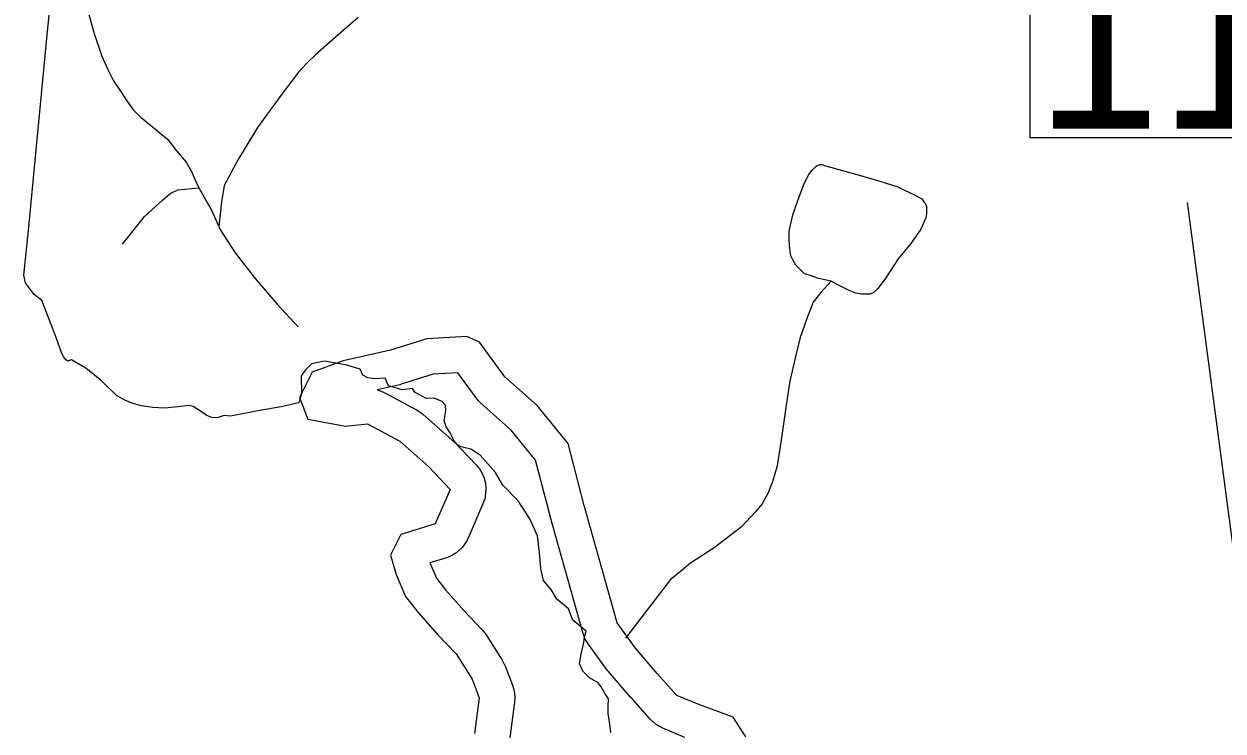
# Model space of a CAD drawing. Extents: x 2126262 to 2293712, y 749403 to 919119.
# Drawn here: x 2212843 to 2215366, y 770944 to 772432 of the extents above; entities that cross this region are included whole.
import ezdxf

# ---------------------------------------------------------------- set-up
doc = ezdxf.new("R2010")
doc.units = 0
for name, color, linetype in [('Exist Boundary Political CountyLine', 7, 'Continuous'), ('Exist Hydrographic Buffer Line', 7, 'Continuous'), ('Exist Hydrographic Lake Shore', 7, 'Continuous'), ('Exist Hydrographic Misc Water Feature', 7, 'Continuous'), ('Exist Road Primary NC Structure Standard Bridge Number Label', 7, 'Continuous')]:
    doc.layers.add(name, color=color, linetype=linetype)

msp = doc.modelspace()

# ---------------------------------------------------------------- linework, layer by layer
at = {"layer": 'Exist Boundary Political CountyLine'}
msp.add_lwpolyline([(2214077.8, 770940.8), (2214075.2, 770958.6), (2214071.7, 770981.1), (2214071.7, 770995.4), (2214073, 771011.9), (2214065.6, 771022.7), (2214057.4, 771037), (2214051.3, 771045.3), (2214032.7, 771056.1), (2214018.4, 771070.4), (2214011.9, 771085.2), (2214014.9, 771105.5), (2214020.1, 771127.2), (2214023.2, 771145), (2214025.5, 771154), (2213997.5, 771177.6), (2213988.9, 771200.9), (2213963.8, 771221.2), (2213952.9, 771240.3), (2213936.1, 771260.5), (2213930.5, 771285.4), (2213927.4, 771320), (2213923.4, 771354.9), (2213907.2, 771390.7), (2213882.3, 771428.2), (2213850.3, 771461.2), (2213835.1, 771488.1), (2213803, 771524.8), (2213783.1, 771537), (2213763, 771542.2), (2213754.9, 771546.3), (2213747.8, 771554.4), (2213739.7, 771571.6), (2213731.1, 771583.8), (2213727, 771596.5), (2213730.6, 771617.8), (2213729.5, 771630), (2213722.4, 771637.1), (2213705.7, 771644.5), (2213688.9, 771644), (2213666.1, 771656.6), (2213660.5, 771664.8), (2213638.2, 771662.2), (2213610, 771670.6), (2213602.5, 771686.3), (2213580, 771685.2), (2213566, 771686.9), (2213555.8, 771692.7), (2213550.2, 771705.6), (2213519.5, 771714.9), (2213474.5, 771722), (2213462, 771719.4), (2213447.8, 771716.5), (2213434.8, 771703.9), (2213425.8, 771691.7), (2213426.5, 771653.9), (2213421.2, 771634.8), (2213383.8, 771626.1), (2213342.3, 771619.1), (2213277.2, 771606.8), (2213264.1, 771607.9), (2213248.9, 771603.1), (2213238, 771603.5), (2213227.3, 771608), (2213212.4, 771618.4), (2213198.9, 771626.8), (2213190.5, 771629.1), (2213180.1, 771627.8), (2213138.8, 771623.5), (2213113.6, 771624.9), (2213089, 771628.5), (2213072.3, 771633.3), (2213056.5, 771639.6), (2213037.5, 771650), (2213006, 771680.7), (2212973.1, 771707.5), (2212942.9, 771725), (2212934, 771722.2), (2212928.6, 771727.2), (2212922.6, 771738.4), (2212910.2, 771772.4), (2212880, 771850), (2212864.5, 771862.2), (2212845.8, 771887.1), (2212842.7, 771902.9), (2212852, 771997.4), (2212890.9, 772401.8), (2212900.6, 772499.8)], dxfattribs=at)
at = {"layer": 'Exist Hydrographic Buffer Line'}
msp.add_lwpolyline([(2214233.4, 770930.6), (2214187.4, 770949.9), (2214180, 770953.6), (2214172.9, 770958), (2214166.5, 770963.2), (2214160.6, 770969.1), (2214119.5, 771015), (2214119, 771015.5), (2214118.6, 771016), (2214072.6, 771069.3), (2214070.6, 771071.7), (2214068.7, 771074.2), (2214030, 771127.4), (2214026.3, 771133), (2214023.1, 771138.9), (2214020.5, 771145), (2214018.4, 771151.3), (2213949.5, 771398.2), (2213949.3, 771398.9), (2213949.1, 771399.6), (2213919.3, 771514.3), (2213868.1, 771576.9), (2213804.8, 771633.5), (2213799.2, 771639), (2213794.2, 771645.1), (2213755.5, 771697.9), (2213703.8, 771694.9), (2213636.6, 771673.6), (2213633.3, 771672.6), (2213630, 771671.8), (2213585.9, 771662.2), (2213590.7, 771660.8), (2213600.9, 771656.3), (2213668.7, 771620), (2213676, 771615.5), (2213682.8, 771610.2), (2213743.3, 771557), (2213745.8, 771554.7), (2213748.1, 771552.3), (2213794.1, 771503.9), (2213801.1, 771495.4), (2213806.7, 771486.1), (2213810.9, 771476), (2213813.6, 771465.3), (2213814.7, 771454.5), (2213814.2, 771443.5), (2213812.2, 771432.8), (2213808.6, 771422.4), (2213777.1, 771349.8), (2213773.5, 771342.5), (2213769, 771335.7), (2213763.9, 771329.3), (2213758.1, 771323.6), (2213751.7, 771318.5), (2213744.8, 771314.2), (2213737.5, 771310.6), (2213729.8, 771307.8), (2213697, 771297.9), (2213710.6, 771265.6), (2213729.5, 771241.5), (2213768.4, 771198), (2213806.5, 771157.6), (2213811.1, 771152.2), (2213815.1, 771146.5), (2213849, 771093.2), (2213852.8, 771086.4), (2213856, 771079.3), (2213870.5, 771040.6), (2213873.2, 771031.8), (2213874.8, 771022.8), (2213875.3, 771013.7), (2213874.6, 771004.6), (2213865, 770929.6)], dxfattribs=at)
at = {"layer": 'Exist Hydrographic Lake Shore'}
msp.add_lwpolyline([(2214361.7, 770931.9), (2214335.1, 770973.1), (2214262.5, 770999.7), (2214216.5, 771019.1), (2214175.4, 771065), (2214129.4, 771118.3), (2214090.7, 771171.5), (2214021.7, 771418.4), (2213987.8, 771549.1), (2213922.5, 771628.9), (2213854.7, 771689.4), (2213801.5, 771762), (2213774.8, 771774.1), (2213690.1, 771769.3), (2213613.9, 771745.1), (2213514.7, 771723.3), (2213449.3, 771699.1), (2213422.7, 771645.9), (2213439.7, 771599.9), (2213519.5, 771585.4), (2213565.5, 771590.2), (2213633.3, 771553.9), (2213693.8, 771500.7), (2213739.8, 771452.3), (2213708.3, 771379.7), (2213635.7, 771357.9), (2213613.9, 771314.3), (2213626, 771273.2), (2213645.4, 771227.2), (2213672, 771193.3), (2213713.1, 771147.3), (2213751.9, 771106.2), (2213785.7, 771052.9), (2213800.3, 771014.2), (2213790.6, 770939.2)], dxfattribs=at)
at = {"layer": 'Exist Hydrographic Misc Water Feature'}
for points in [[(2212876.9, 772735.6), (2212910.4, 772657.1), (2212949.4, 772551.5), (2212974, 772469.4), (2212990.2, 772411.8), (2213006.4, 772363.9), (2213018.9, 772336.1), (2213031, 772312), (2213042.9, 772294.3), (2213059.3, 772270.3), (2213073.4, 772250.3), (2213089.4, 772234.6), (2213121.2, 772208.7), (2213145.6, 772188.7), (2213163.6, 772164.9), (2213183.9, 772141.2), (2213194.2, 772123), (2213202.2, 772105.2), (2213210.4, 772087.3)], [(2213545.6, 772445.6), (2213497.9, 772403.3), (2213456.2, 772367), (2213438.2, 772349), (2213420.4, 772330.6), (2213387.1, 772286.5), (2213335.5, 772216), (2213293.8, 772148.1), (2213264.1, 772091.7), (2213258.6, 772057.7), (2213252.8, 772005.8)], [(2214541.2, 771890.8), (2214514.9, 771896.4), (2214496.9, 771902.3), (2214485.2, 771906.1), (2214474.9, 771916.2), (2214466.9, 771923.9), (2214461, 771934.2), (2214456.7, 771944.1), (2214454.6, 771957.8), (2214452.6, 771975.9), (2214452.6, 771995.8), (2214460.4, 772030), (2214473.9, 772068.1), (2214483.8, 772094.1), (2214493.4, 772114.2), (2214501.6, 772124.3), (2214505.5, 772128.2), (2214509.2, 772132.1), (2214513.3, 772134.3), (2214517.6, 772136.1), (2214521.3, 772136.3), (2214527.4, 772134.2), (2214607.6, 772111.2), (2214643.9, 772101.2), (2214681.8, 772089.4), (2214717.5, 772071.8), (2214732.1, 772064), (2214736, 772057.7), (2214739.7, 772053.9), (2214742.1, 772047.9), (2214741.9, 772039.8), (2214741.9, 772032.1), (2214740.3, 772023.8), (2214730.2, 771999.8), (2214708.7, 771969.7), (2214682.5, 771937.6), (2214655, 771895.5), (2214639.4, 771875.1), (2214631.2, 771867), (2214623.4, 771863.4), (2214615.2, 771862.9), (2214604.9, 771862.9), (2214593.1, 771865.1), (2214579.1, 771870.8), (2214555.1, 771882.6), (2214541.2, 771890.8)], [(2213049.9, 771968.4), (2213061.1, 771982.4), (2213096.6, 772026.6), (2213134.5, 772061), (2213150.5, 772074.8), (2213166.7, 772082.9), (2213210.4, 772087.3)], [(2213210.4, 772087.3), (2213236.6, 772041.5), (2213252.8, 772005.8)], [(2213252.8, 772005.8), (2213254.9, 771999.9), (2213286.9, 771950), (2213329.3, 771896.1), (2213375.7, 771842.4), (2213419.9, 771794.4)], [(2214541.2, 771890.8), (2214519.4, 771866.5), (2214503.2, 771846.6), (2214489.5, 771810.1), (2214476, 771772), (2214465.9, 771732.2), (2214454.6, 771679.9), (2214446.9, 771630), (2214437.4, 771566.1), (2214427.6, 771501.9), (2214417.7, 771468.1), (2214408.3, 771443.9), (2214396.4, 771421.8), (2214382.3, 771405.6), (2214352.7, 771373.6), (2214294.9, 771329.2), (2214245.3, 771297), (2214223.5, 771278.8), (2214203.5, 771262.7), (2214108.6, 771139.7)]]:
    msp.add_lwpolyline(points, dxfattribs=at)
at = {"layer": 'Exist Road Primary NC Structure Standard Bridge Number Label'}
msp.add_lwpolyline([(2214960.1, 772574.1), (2215604.2, 772574.1), (2215604.2, 772191.8), (2214960.1, 772191.8)], close=True, dxfattribs=at)
msp.add_lwpolyline([(2216666.2, 769601.8), (2215552.3, 770089.2), (2215291.3, 772055.9)], dxfattribs=at)

# ---------------------------------------------------------------- texts
msp.add_text('11', height=350, dxfattribs=at).set_placement((2214972.6, 772211.6))

doc.saveas('drawing.dxf')
